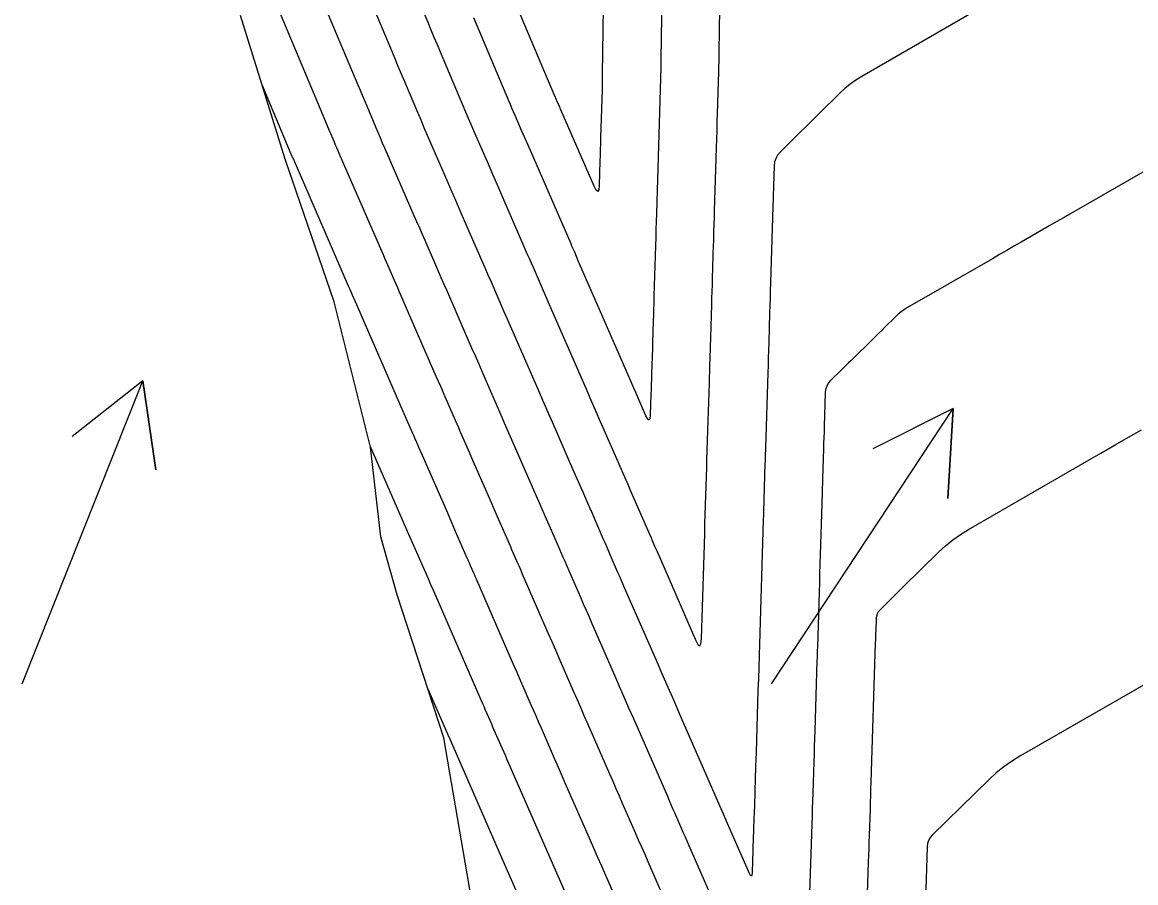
# Model space of a CAD drawing. Extents: x 954385 to 988206, y 1868364 to 1924553.
# Drawn here: x 957957.1 to 958031.4, y 1918805.7 to 1918863.1 of the extents above; entities that cross this region are included whole.
import ezdxf

# ---------------------------------------------------------------- set-up
doc = ezdxf.new("R2010")
doc.units = 0
for name, color, linetype in [('Ex_Major Contours', 7, 'Continuous'), ('Ex_Minor Contours', 7, 'Continuous'), ('Perimeter', 7, 'Continuous'), ('Slopes', 7, 'Continuous')]:
    doc.layers.add(name, color=color, linetype=linetype)

msp = doc.modelspace()

# ---------------------------------------------------------------- linework, layer by layer
at = {"layer": 'Ex_Major Contours'}
for points in [[(958021.735, 1918864.437), (958013.157, 1918859.484), (958012.76, 1918859.238), (958012.382, 1918858.968), (958012.021, 1918858.674), (958011.679, 1918858.357), (958010.269, 1918856.965), (958009.974, 1918856.673), (958009.678, 1918856.38), (958009.382, 1918856.088), (958009.087, 1918855.796), (958007.691, 1918854.417), (958007.524, 1918854.22), (958007.403, 1918854.004), (958007.327, 1918853.768), (958007.297, 1918853.512), (958007.256, 1918852.145), (958007.249, 1918851.919), (958007.243, 1918851.692), (958007.229, 1918851.239), (958007.226, 1918851.126), (958007.222, 1918851.012), (958007.219, 1918850.899), (958007.215, 1918850.786), (958007.059, 1918845.691), (958007.043, 1918845.191), (958007.028, 1918844.691), (958007.013, 1918844.191), (958006.997, 1918843.691), (958006.936, 1918841.692), (958006.921, 1918841.192), (958006.906, 1918840.692), (958006.89, 1918840.192), (958006.875, 1918839.692), (958006.719, 1918834.667), (958006.713, 1918834.5), (958006.708, 1918834.333), (958006.695, 1918833.916), (958006.69, 1918833.749), (958006.688, 1918833.666), (958006.586, 1918830.404), (958006.58, 1918830.209), (958006.57, 1918829.862), (958006.317, 1918821.593), (958006.293, 1918820.822), (958006.269, 1918820.052), (958006.245, 1918819.282), (958006.221, 1918818.512), (958006.089, 1918814.345), (958006.074, 1918813.891), (958006.06, 1918813.437), (958006.031, 1918812.528), (958006.024, 1918812.301), (958006.017, 1918812.074), (958006.009, 1918811.847), (958006.002, 1918811.62), (958005.959, 1918810.27), (958005.951, 1918810), (958005.942, 1918809.73), (958005.933, 1918809.46), (958005.924, 1918809.19), (958005.885, 1918807.987), (958005.878, 1918807.779), (958005.871, 1918807.57), (958005.865, 1918807.361), (958005.858, 1918807.152), (958005.831, 1918806.318), (958005.815, 1918806.159), (958005.779, 1918806.1), (958005.724, 1918806.142), (958005.65, 1918806.283), (958004.348, 1918809.258), (958004.302, 1918809.362), (958004.257, 1918809.467), (958004.12, 1918809.781), (958004.074, 1918809.885), (958001.01, 1918816.899), (958000.618, 1918817.797), (958000.226, 1918818.696), (957999.834, 1918819.594), (957999.442, 1918820.493), (957997.325, 1918825.348), (957997.208, 1918825.616), (957997.091, 1918825.884), (957996.975, 1918826.153), (957996.858, 1918826.421), (957996.39, 1918827.494), (957996.273, 1918827.763), (957996.156, 1918828.031), (957996.039, 1918828.299), (957995.922, 1918828.568), (957995.081, 1918830.497), (957995.025, 1918830.624), (957994.97, 1918830.751), (957994.915, 1918830.878), (957994.86, 1918831.005), (957994.528, 1918831.765), (957994.417, 1918832.019), (957993.869, 1918833.276), (957993.586, 1918833.923), (957992.506, 1918836.398), (957992.295, 1918836.882), (957992.084, 1918837.366), (957991.873, 1918837.851), (957991.662, 1918838.335), (957990.114, 1918841.887), (957989.904, 1918842.369), (957989.694, 1918842.85), (957989.484, 1918843.332), (957989.274, 1918843.813), (957988.435, 1918845.739), (957988.225, 1918846.22), (957988.016, 1918846.702), (957987.806, 1918847.183), (957987.596, 1918847.665), (957986.494, 1918850.198), (957986.24, 1918850.781), (957985.987, 1918851.364), (957985.733, 1918851.947), (957985.479, 1918852.53), (957984.398, 1918855.016), (957984.176, 1918855.528), (957983.956, 1918856.04), (957983.737, 1918856.553), (957983.52, 1918857.066), (957982.654, 1918859.122), (957982.437, 1918859.636), (957982.221, 1918860.15), (957982.004, 1918860.663), (957981.788, 1918861.177), (957980.381, 1918864.515)], [(957984.178, 1918818.646), (957985.5, 1918815.611), (957985.579, 1918815.431), (957985.605, 1918815.371), (957985.696, 1918815.162), (957989.495, 1918806.469), (957989.581, 1918806.273), (957989.667, 1918806.077), (957989.752, 1918805.882), (957989.838, 1918805.686), (957990.266, 1918804.707)]]:
    msp.add_lwpolyline(points, dxfattribs=at)
at = {"layer": 'Ex_Minor Contours'}
for points in [[(957983.351, 1918865.07), (957984.185, 1918863.092), (957984.393, 1918862.597), (957984.602, 1918862.103), (957984.81, 1918861.608), (957985.018, 1918861.114), (957986.528, 1918857.53), (957986.705, 1918857.113), (957986.882, 1918856.697), (957987.061, 1918856.281), (957987.241, 1918855.865), (957987.963, 1918854.205), (957988.144, 1918853.79), (957988.324, 1918853.375), (957988.505, 1918852.96), (957988.686, 1918852.545), (957990.673, 1918847.979), (957990.808, 1918847.669), (957990.943, 1918847.359), (957991.078, 1918847.048), (957991.213, 1918846.738), (957991.754, 1918845.497), (957992.024, 1918844.877), (957992.295, 1918844.256), (957994.483, 1918839.234), (957994.747, 1918838.629), (957995.011, 1918838.023), (957995.275, 1918837.418), (957995.539, 1918836.813), (957997.083, 1918833.276), (957997.207, 1918832.991), (957997.504, 1918832.311), (957997.625, 1918832.032), (957997.698, 1918831.865), (957999.003, 1918828.873), (957999.083, 1918828.688), (957999.164, 1918828.503), (957999.325, 1918828.132), (957999.406, 1918827.947), (957999.487, 1918827.762), (958002.053, 1918821.875), (958002.217, 1918821.561), (958002.338, 1918821.469), (958002.416, 1918821.599), (958002.452, 1918821.952), (958002.666, 1918828.953), (958002.672, 1918829.17), (958002.681, 1918829.441), (958002.686, 1918829.604), (958002.803, 1918833.391), (958002.814, 1918833.74), (958002.818, 1918833.857), (958002.9, 1918836.488), (958002.977, 1918838.984), (958002.99, 1918839.4), (958003.003, 1918839.816), (958003.016, 1918840.232), (958003.028, 1918840.648), (958003.138, 1918844.243), (958003.152, 1918844.682), (958003.165, 1918845.121), (958003.179, 1918845.56), (958003.192, 1918845.999), (958003.261, 1918848.257), (958003.267, 1918848.445), (958003.273, 1918848.633), (958003.278, 1918848.821), (958003.284, 1918849.009), (958003.307, 1918849.76), (958003.313, 1918849.948), (958003.319, 1918850.136), (958003.324, 1918850.324), (958003.33, 1918850.512), (958003.456, 1918854.717), (958003.473, 1918855.29), (958003.49, 1918855.864), (958003.508, 1918856.438), (958003.525, 1918857.012), (958003.607, 1918859.783), (958003.617, 1918860.119), (958003.625, 1918860.454), (958003.632, 1918860.789), (958003.637, 1918861.125), (958003.764, 1918869.734)], [(957999.866, 1918869.185), (957999.74, 1918860.606), (957999.734, 1918860.195), (957999.728, 1918859.784), (957999.726, 1918859.681), (957999.724, 1918859.578), (957999.721, 1918859.475), (957999.719, 1918859.372), (957999.448, 1918850.342), (957999.432, 1918849.801), (957999.416, 1918849.26), (957999.399, 1918848.719), (957999.383, 1918848.178), (957999.28, 1918844.826), (957999.271, 1918844.536), (957999.262, 1918844.245), (957999.253, 1918843.955), (957999.245, 1918843.665), (957999.209, 1918842.503), (957999.2, 1918842.213), (957999.191, 1918841.923), (957999.182, 1918841.633), (957999.174, 1918841.342), (957999.121, 1918839.623), (957999.11, 1918839.282), (957999.1, 1918838.941), (957999.089, 1918838.6), (957999.078, 1918838.259), (957999.036, 1918836.886), (957999.01, 1918836.63), (957998.953, 1918836.536), (957998.865, 1918836.602), (957998.746, 1918836.83), (957998.207, 1918838.064), (957998.073, 1918838.372), (957997.938, 1918838.68), (957997.804, 1918838.989), (957997.67, 1918839.297), (957994.476, 1918846.625), (957994.234, 1918847.181), (957993.991, 1918847.738), (957993.931, 1918847.877), (957993.87, 1918848.016), (957993.81, 1918848.155), (957993.749, 1918848.294), (957990.876, 1918854.894), (957990.769, 1918855.14), (957990.662, 1918855.386), (957990.555, 1918855.632), (957990.448, 1918855.878), (957990.021, 1918856.861), (957989.914, 1918857.107), (957989.808, 1918857.353), (957989.703, 1918857.599), (957989.599, 1918857.846), (957987.263, 1918863.391)], [(957995.945, 1918867.069), (957995.835, 1918859.618), (957995.832, 1918859.431), (957995.828, 1918859.151), (957995.827, 1918859.057), (957995.823, 1918858.814), (957995.822, 1918858.758), (957995.821, 1918858.702), (957995.82, 1918858.646), (957995.818, 1918858.59), (957995.723, 1918855.41), (957995.711, 1918855.011), (957995.699, 1918854.611), (957995.687, 1918854.212), (957995.675, 1918853.812), (957995.627, 1918852.214), (957995.597, 1918851.91), (957995.53, 1918851.798), (957995.426, 1918851.877), (957995.285, 1918852.148), (957993.067, 1918857.244), (957992.967, 1918857.474), (957992.801, 1918857.856), (957992.767, 1918857.933), (957992.734, 1918858.009), (957992.702, 1918858.086), (957992.669, 1918858.163), (957989.507, 1918865.668)], [(958004.911, 1918800.626), (958001.612, 1918808.165), (958001.494, 1918808.435), (958001.375, 1918808.705), (958001.257, 1918808.976), (958001.139, 1918809.246), (958000.667, 1918810.327), (958000.549, 1918810.597), (958000.431, 1918810.867), (958000.313, 1918811.137), (958000.195, 1918811.407), (957997.929, 1918816.593), (957997.613, 1918817.316), (957997.298, 1918818.039), (957996.983, 1918818.762), (957996.667, 1918819.484), (957995.164, 1918822.934), (957994.97, 1918823.378), (957994.777, 1918823.822), (957994.583, 1918824.266), (957994.39, 1918824.71), (957993.464, 1918826.836), (957993.346, 1918827.105), (957993.229, 1918827.374), (957993.112, 1918827.643), (957992.995, 1918827.912), (957992.464, 1918829.13), (957992.377, 1918829.328), (957992.291, 1918829.526), (957992.205, 1918829.724), (957992.118, 1918829.921), (957991.687, 1918830.911), (957991.428, 1918831.504), (957990.719, 1918833.129), (957990.425, 1918833.802), (957990.131, 1918834.476), (957989.474, 1918835.983), (957989.315, 1918836.346), (957989.157, 1918836.71), (957988.998, 1918837.073), (957988.84, 1918837.436), (957987.812, 1918839.795), (957987.588, 1918840.309), (957987.364, 1918840.824), (957987.139, 1918841.338), (957986.915, 1918841.852), (957985.449, 1918845.218), (957985.268, 1918845.631), (957985.088, 1918846.045), (957984.908, 1918846.458), (957984.728, 1918846.872), (957984.008, 1918848.526), (957983.829, 1918848.939), (957983.649, 1918849.353), (957983.469, 1918849.766), (957983.289, 1918850.18), (957981.33, 1918854.682), (957981.178, 1918855.032), (957981.028, 1918855.383), (957980.878, 1918855.734), (957980.729, 1918856.086), (957980.136, 1918857.493), (957979.988, 1918857.845), (957979.84, 1918858.196), (957979.692, 1918858.548), (957979.543, 1918858.9), (957977.322, 1918864.17)], [(957974.263, 1918863.826), (957977.299, 1918856.623), (957977.459, 1918856.243), (957977.619, 1918855.864), (957977.939, 1918855.105), (957978.019, 1918854.915), (957978.1, 1918854.726), (957978.181, 1918854.536), (957978.263, 1918854.347), (957981.098, 1918847.83), (957981.204, 1918847.586), (957981.311, 1918847.342), (957981.417, 1918847.098), (957981.523, 1918846.853), (957981.948, 1918845.876), (957982.055, 1918845.632), (957982.161, 1918845.388), (957982.267, 1918845.144), (957982.374, 1918844.9), (957984.734, 1918839.483), (957985.033, 1918838.797), (957985.332, 1918838.111), (957986.018, 1918836.537), (957986.124, 1918836.295), (957986.229, 1918836.053), (957986.335, 1918835.81), (957986.441, 1918835.568), (957986.97, 1918834.356), (957987.181, 1918833.871), (957987.287, 1918833.628), (957988.438, 1918830.989), (957988.673, 1918830.452), (957988.908, 1918829.914), (957989.439, 1918828.696), (957989.525, 1918828.498), (957989.612, 1918828.3), (957989.698, 1918828.103), (957989.784, 1918827.905), (957990.129, 1918827.113), (957990.216, 1918826.915), (957990.302, 1918826.717), (957990.388, 1918826.519), (957990.474, 1918826.321), (957991.985, 1918822.854), (957992.224, 1918822.306), (957992.462, 1918821.759), (957992.701, 1918821.212), (957992.939, 1918820.665), (957993.893, 1918818.476), (957994.132, 1918817.929), (957994.37, 1918817.382), (957994.609, 1918816.835), (957994.848, 1918816.288), (957996.315, 1918812.93), (957996.528, 1918812.441), (957996.742, 1918811.953), (957996.955, 1918811.465), (957997.168, 1918810.977), (957998.021, 1918809.025), (957998.235, 1918808.536), (957998.448, 1918808.048), (957998.662, 1918807.56), (957998.875, 1918807.072), (958001.059, 1918802.083)], [(957997.206, 1918803.539), (957996.062, 1918806.154), (957995.792, 1918806.773), (957995.521, 1918807.391), (957995.251, 1918808.01), (957994.98, 1918808.629), (957993.455, 1918812.118), (957993.254, 1918812.579), (957993.053, 1918813.04), (957992.851, 1918813.5), (957992.65, 1918813.961), (957991.767, 1918815.982), (957991.605, 1918816.353), (957991.443, 1918816.725), (957991.281, 1918817.096), (957991.119, 1918817.468), (957990.471, 1918818.954), (957990.309, 1918819.325), (957990.147, 1918819.696), (957989.985, 1918820.068), (957989.824, 1918820.439), (957987.485, 1918825.807), (957987.43, 1918825.934), (957987.375, 1918826.06), (957987.32, 1918826.187), (957987.264, 1918826.314), (957987.043, 1918826.821), (957986.988, 1918826.948), (957986.932, 1918827.075), (957986.877, 1918827.202), (957986.822, 1918827.329), (957986.042, 1918829.115), (957985.746, 1918829.795), (957985.449, 1918830.475), (957983.832, 1918834.181), (957983.62, 1918834.667), (957983.408, 1918835.153), (957983.355, 1918835.274), (957983.302, 1918835.396), (957983.249, 1918835.517), (957983.196, 1918835.639), (957982.778, 1918836.599), (957982.553, 1918837.114), (957979.299, 1918844.581), (957979.234, 1918844.731), (957979.169, 1918844.881), (957979.005, 1918845.256), (957978.907, 1918845.481), (957975.196, 1918854.013), (957975.184, 1918854.041), (957975.172, 1918854.068), (957975.16, 1918854.096), (957975.148, 1918854.124), (957975.055, 1918854.345), (957973.127, 1918858.92)], [(958036.919, 1918855.988), (958027.608, 1918850.624), (958027.13, 1918850.348), (958026.651, 1918850.072), (958026.173, 1918849.797), (958025.694, 1918849.521), (958023.78, 1918848.418), (958023.302, 1918848.142), (958022.823, 1918847.867), (958022.345, 1918847.591), (958021.866, 1918847.315), (958016.208, 1918844.054), (958015.989, 1918843.919), (958015.781, 1918843.771), (958015.583, 1918843.609), (958015.394, 1918843.435), (958014.66, 1918842.712), (958014.476, 1918842.531), (958014.292, 1918842.35), (958014.108, 1918842.169), (958013.925, 1918841.988), (958012.434, 1918840.522), (958012.263, 1918840.354), (958012.092, 1918840.186), (958011.921, 1918840.018), (958011.75, 1918839.85), (958011.066, 1918839.177), (958010.915, 1918839), (958010.805, 1918838.805), (958010.737, 1918838.592), (958010.709, 1918838.361), (958010.639, 1918836.13), (958010.628, 1918835.753), (958010.616, 1918835.376), (958010.604, 1918834.999), (958010.593, 1918834.622), (958010.532, 1918832.637), (958010.527, 1918832.498), (958010.523, 1918832.359), (958010.519, 1918832.22), (958010.515, 1918832.081), (958010.497, 1918831.525), (958010.493, 1918831.387), (958010.489, 1918831.248), (958010.484, 1918831.109), (958010.48, 1918830.97), (958010.375, 1918827.537), (958010.356, 1918826.918), (958010.337, 1918826.3), (958010.318, 1918825.681), (958010.299, 1918825.063), (958010.187, 1918821.391), (958010.18, 1918821.16), (958010.172, 1918820.928), (958010.165, 1918820.697), (958010.158, 1918820.465), (958010.01, 1918815.807), (958009.994, 1918815.287), (958009.977, 1918814.766), (958009.961, 1918814.246), (958009.944, 1918813.726), (958009.878, 1918811.646), (958009.862, 1918811.126), (958009.845, 1918810.606), (958009.828, 1918810.085), (958009.811, 1918809.565), (958009.598, 1918803.001)], [(958013.401, 1918800.822), (958013.604, 1918807.033), (958013.618, 1918807.478), (958013.632, 1918807.923), (958013.647, 1918808.368), (958013.661, 1918808.813), (958013.719, 1918810.592), (958013.733, 1918811.036), (958013.748, 1918811.481), (958013.762, 1918811.926), (958013.776, 1918812.371), (958014.071, 1918821.666), (958014.073, 1918821.735), (958014.075, 1918821.804), (958014.077, 1918821.874), (958014.079, 1918821.943), (958014.09, 1918822.289), (958014.096, 1918822.497), (958014.122, 1918823.329), (958014.141, 1918823.485), (958014.187, 1918823.629), (958014.261, 1918823.76), (958014.363, 1918823.88), (958015.212, 1918824.717), (958015.392, 1918824.895), (958015.572, 1918825.072), (958015.753, 1918825.249), (958015.933, 1918825.427), (958018.269, 1918827.728), (958018.731, 1918828.155), (958019.217, 1918828.55), (958019.727, 1918828.913), (958020.261, 1918829.244), (958028.467, 1918833.972), (958028.785, 1918834.155), (958029.103, 1918834.338), (958030.058, 1918834.889), (958030.639, 1918835.223), (958030.784, 1918835.307), (958031.803, 1918835.894)], [(957980.346, 1918834.805), (957980.377, 1918834.734), (957982.46, 1918829.96), (957982.818, 1918829.138), (957983.177, 1918828.316), (957984.205, 1918825.961), (957984.278, 1918825.794), (957984.423, 1918825.459), (957984.496, 1918825.292), (957987.662, 1918818.025), (957987.747, 1918817.83), (957987.833, 1918817.634), (957987.918, 1918817.438), (957988.003, 1918817.242), (957988.345, 1918816.459), (957988.43, 1918816.264), (957988.515, 1918816.068), (957988.601, 1918815.872), (957988.686, 1918815.676), (957989.151, 1918814.611), (957989.258, 1918814.369), (957989.364, 1918814.126), (957989.47, 1918813.883), (957989.576, 1918813.64), (957992.238, 1918807.549), (957992.416, 1918807.142), (957992.594, 1918806.734), (957992.772, 1918806.327), (957992.95, 1918805.92), (957993.663, 1918804.292)], [(958032.724, 1918819.295), (958023.683, 1918814.102), (958023.138, 1918813.765), (958022.617, 1918813.396), (958022.121, 1918812.995), (958021.649, 1918812.561), (958017.867, 1918808.861), (958017.717, 1918808.686), (958017.608, 1918808.492), (958017.539, 1918808.28), (958017.511, 1918808.051), (958017.395, 1918804.48)]]:
    msp.add_lwpolyline(points, dxfattribs=at)
at = {"layer": 'Perimeter'}
msp.add_lwpolyline([(958002.36, 1918706.439), (958001.804, 1918716.563), (958001.002, 1918726.632), (957999.088, 1918736.451), (957997.137, 1918746.262), (957995.151, 1918756.065), (957993.448, 1918765.931), (957991.903, 1918775.833), (957990.175, 1918785.694), (957988.49, 1918795.565), (957986.956, 1918805.469), (957985.254, 1918815.336), (957982.15, 1918824.888), (957981.062, 1918828.744), (957980.363, 1918834.736), (957977.937, 1918844.44), (957974.671, 1918853.956), (957971.691, 1918863.536)], dxfattribs=at)
at = {"layer": 'Slopes'}
for points in [[(957957.131, 1918818.928), (957965.177, 1918839.162), (957966.045, 1918833.225), (957965.177, 1918839.162), (957960.469, 1918835.442)], [(958007.131, 1918818.928), (958019.243, 1918837.306), (958018.888, 1918831.317), (958019.243, 1918837.306), (958013.878, 1918834.619)]]:
    msp.add_lwpolyline(points, dxfattribs=at)

doc.saveas('drawing.dxf')
